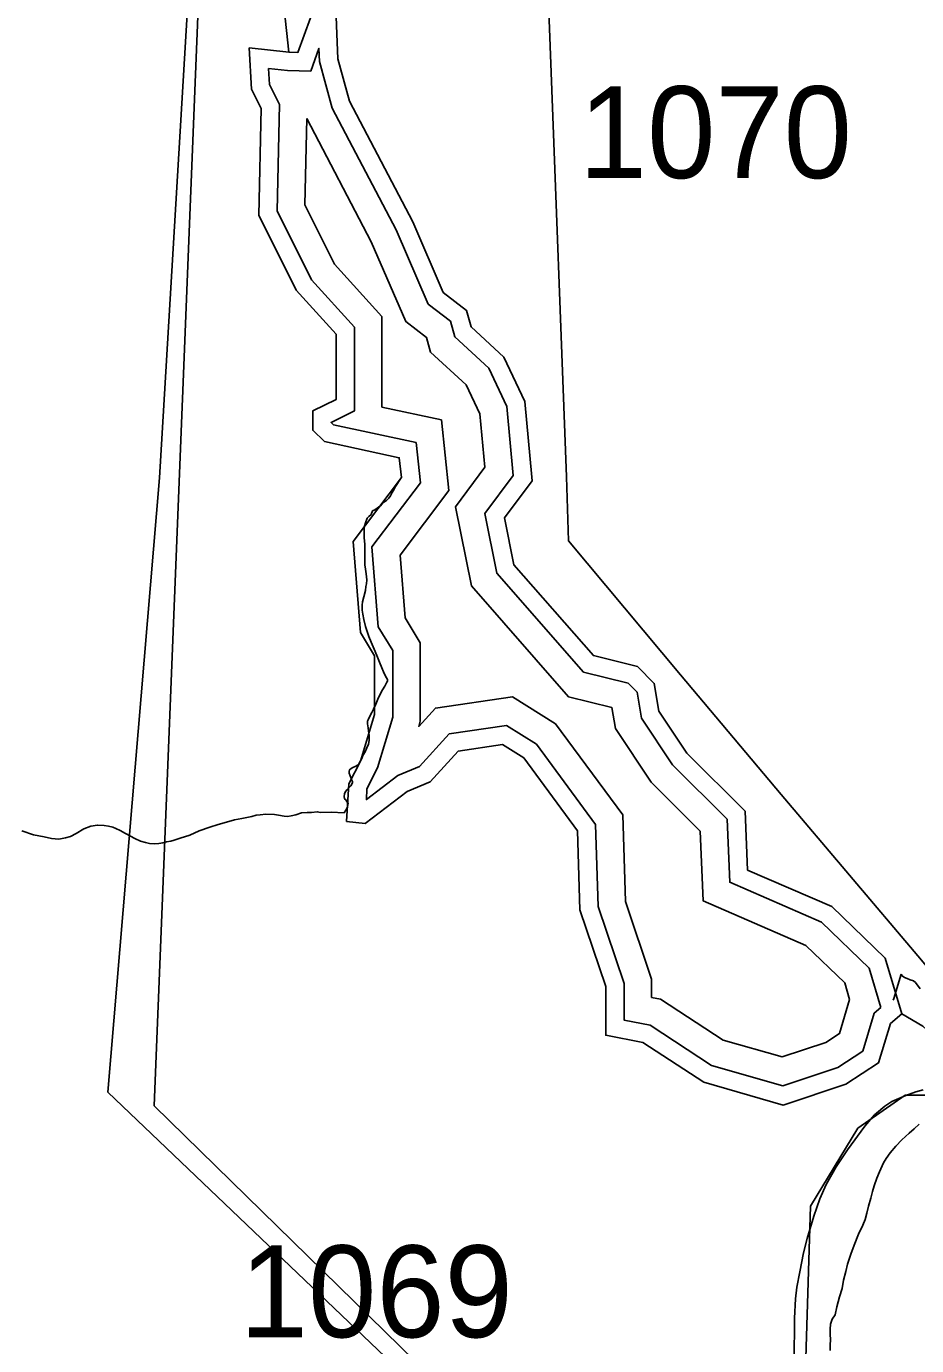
# Model space of a CAD drawing. Extents: x 2001466 to 2224147, y 644118 to 847247.
# Drawn here: x 2067310 to 2070492, y 770433 to 775145 of the extents above; entities that cross this region are included whole.
import ezdxf

# ---------------------------------------------------------------- set-up
doc = ezdxf.new("R2010")
doc.units = 0
for name, color, linetype in [('Exist Boundary Land Use Park State Division NC Parks and Recreation', 7, 'Continuous'), ('Exist Boundary Land Use Park State Division NC Parks and Recreation Label', 7, 'Continuous'), ('Exist Boundary Political City Limit New', 7, 'Continuous'), ('Exist Hydrographic Buffer Line', 7, 'Continuous'), ('Exist Hydrographic Creek Single Shore', 7, 'Continuous'), ('Exist Hydrographic Lake Shore', 7, 'Continuous'), ('Exist Hydrographic Misc Water Feature', 7, 'Continuous'), ('Exist Road Non-System Type 51', 7, 'Continuous'), ('Exist Road Secondary Structure Standard Bridge Number Label', 7, 'Continuous'), ('Exist Utilities Electrical Transmission Line', 7, 'Continuous'), ('Map Preparation Boundary City Limit Buffer Line', 7, 'Continuous')]:
    doc.layers.add(name, color=color, linetype=linetype)

msp = doc.modelspace()

# ---------------------------------------------------------------- linework, layer by layer
at = {"layer": 'Exist Boundary Land Use Park State Division NC Parks and Recreation'}
msp.add_lwpolyline([(2067432.6, 775703.8), (2067336.6, 775656.8), (2067390.1, 775522.4), (2067388.9, 775270.7), (2067888.7, 775250.4), (2067786.3, 773532.7), (2067601.6, 771339), (2069375.1, 769646.6), (2068593.3, 768486.5), (2068353, 768416.8)], dxfattribs=at)
at = {"layer": 'Exist Boundary Land Use Park State Division NC Parks and Recreation Label'}
msp.add_lwpolyline([(2071007.8, 771147), (2070624.7, 771327.6), (2070451.6, 771327.6), (2070282.1, 771209.6), (2070112.9, 770931.7), (2070066.6, 769420.2), (2069936.8, 768437.3), (2070187, 768242.6), (2069427, 767816), (2069789.4, 767519.5), (2069885.7, 767437.5), (2070346.5, 766965.8), (2070381.7, 766925.1), (2070616.6, 766484.4), (2070637.9, 766450), (2070931.4, 765803), (2070948.6, 765762.6), (2071664.5, 765288.1), (2072884.2, 764676.1), (2073507.1, 764483.2), (2073851.9, 764461), (2074385.7, 764524), (2074695.9, 764365.2), (2074947.7, 764271.3)], dxfattribs=at)
at = {"layer": 'Exist Boundary Political City Limit New'}
msp.add_lwpolyline([(2069931.6, 779371.1), (2069969.8, 776712.4), (2068187.6, 776786.4), (2068238.2, 776605.9), (2068286.6, 776441.8), (2068354.2, 776388.6), (2068392.9, 776292), (2068388.1, 776176.1), (2068310.8, 776060.2), (2068156.1, 775939.4), (2067945.9, 775762.9), (2067934.8, 775499.3), (2067921.4, 775150.1), (2067911.9, 774914.9), (2067766.9, 771289.9), (2069085.2, 770000), (2069478.1, 769615.5), (2068801.2, 768572.9), (2068472.6, 768418.4), (2068028.1, 768611.6), (2067139.1, 768688.9)], dxfattribs=at)
at = {"layer": 'Exist Hydrographic Buffer Line'}
msp.add_line((2068243.7, 774987.1), (2068176.1, 774994.7), dxfattribs=at)
for points in [[(2069050.3, 773541.5), (2069027.7, 773787.5), (2068963.1, 773924.4), (2068841.9, 774035.6), (2068825.7, 774092), (2068746.5, 774153.3), (2068631.7, 774418.1), (2068403.6, 774853.3), (2068357.6, 775019.2), (2068355.9, 775066.1), (2068326.8, 774985.4), (2068243.7, 774987.1)], [(2068176.1, 774994.7), (2068179.6, 774937.9), (2068214.9, 774865.8), (2068206.9, 774485.7), (2068329.6, 774239.7), (2068482.6, 774070.5), (2068482.6, 773771.5), (2068399.5, 773730.5), (2068399.5, 773730.4), (2068408, 773722.3), (2068703.1, 773658.3), (2068718.5, 773515.1)], [(2068312.3, 774815.5), (2068305.8, 774507.9), (2068411.6, 774295.7), (2068581, 774108.4), (2068581, 773785.5), (2068793.3, 773739.4), (2068820.6, 773486.8)], [(2068948.8, 773570.1), (2068931.3, 773761.2), (2068882.3, 773864.9), (2068754.9, 773981.8), (2068740, 774033.9), (2068666.3, 774090.9), (2068542.8, 774375.6), (2068312.3, 774815.5)], [(2070252.6, 771669.6), (2070235, 771728.4), (2070096.2, 771862.4), (2069728.5, 772022.3), (2069717.8, 772271), (2069543.4, 772445.1), (2069415.2, 772637.2), (2069402.3, 772712.4), (2069247.3, 772751), (2068900.6, 773146.5), (2068843.7, 773429.2), (2068948.8, 773570.1)], [(2070363.9, 771640.6), (2070322, 771781.3), (2070151.8, 771945.6), (2069824.2, 772088), (2069814.5, 772313.6), (2069619.9, 772507.8), (2069508.7, 772674.5), (2069492.8, 772766.8), (2069461, 772799.2), (2069301, 772839), (2068992, 773191.7), (2068948.9, 773405.5), (2069050.3, 773541.5)], [(2068718.5, 773515.1), (2068545.3, 773286), (2068568.1, 773001), (2068619.6, 772915.6), (2068619.6, 772677.7), (2068565.1, 772496.6), (2068527.6, 772422.4), (2068525.3, 772383.6), (2068637.9, 772469.9), (2068715.2, 772502.1), (2068821.3, 772618.1), (2069026.4, 772648), (2069133.3, 772581), (2069344.7, 772294.8), (2069354.1, 772001.6), (2069446.5, 771726.4), (2069446.5, 771595.9), (2069539.1, 771578), (2069758.6, 771434.1), (2070013.5, 771361.2), (2070210.1, 771426.3), (2070300, 771484.9), (2070340.6, 771620.6), (2070363.9, 771640.6)], [(2068820.6, 773486.8), (2068646.4, 773256.5), (2068664.3, 773032), (2068718, 772942.9), (2068718, 772663.2), (2068712.5, 772644.9), (2068772.3, 772710.4), (2069048, 772750.6), (2069201.3, 772654.5), (2069442.1, 772328.6), (2069452, 772019.2), (2069544.9, 771742.5), (2069544.9, 771677.1), (2069576.9, 771671), (2069800, 771524.6), (2070011.4, 771464.2), (2070167.1, 771515.7), (2070216, 771547.6), (2070252.6, 771669.6)]]:
    msp.add_lwpolyline(points, dxfattribs=at)
at = {"layer": 'Exist Hydrographic Creek Single Shore'}
for points in [[(2068248, 775052.6), (2068223, 775286.1), (2068256, 775426.5), (2068214, 775584.8), (2068171.9, 775635), (2068179.9, 775703.6)], [(2070985.1, 771243.6), (2070723, 771383.1), (2070513.8, 771574.3), (2070439, 771618.5)]]:
    msp.add_lwpolyline(points, dxfattribs=at)
at = {"layer": 'Exist Hydrographic Lake Shore'}
for p, q in [((2068248, 775052.6), (2068105.9, 775068.6)), ((2069117.8, 773522.3), (2069116.8, 773534.8)), ((2069117.8, 773522.3), (2069116.8, 773534.8))]:
    msp.add_line(p, q, dxfattribs=at)
for points in [[(2069116.8, 773534.8), (2069092, 773805), (2069016.9, 773964), (2068899.9, 774071.4), (2068882.8, 774130.8), (2068800, 774194.8), (2068690.9, 774446.4), (2068464.9, 774877.6), (2068422.9, 775029.4), (2068413.9, 775269.1), (2068347.9, 775237.6), (2068281, 775052), (2068248, 775052.6)], [(2068105.9, 775068.6), (2068114.9, 774920.8), (2068149, 774851.3), (2068141, 774470.8), (2068274.9, 774202.3), (2068417, 774045.2), (2068417, 773812.3), (2068333.9, 773771.3), (2068333.9, 773702.4), (2068375.9, 773662.1), (2068642.9, 773604.2), (2068650.5, 773533.9)], [(2068650.5, 773533.9), (2068477.9, 773305.7), (2068503.9, 772980.4), (2068553.9, 772897.3), (2068553.9, 772687.4), (2068503.9, 772521), (2068462.9, 772439.9), (2068454.9, 772305.6), (2068520.9, 772297.6), (2068671, 772412.6), (2068753.9, 772447), (2068853.9, 772556.5), (2069012, 772579.6), (2069087.9, 772532), (2069279.8, 772272.2), (2069288.8, 771989.9), (2069380.9, 771715.7), (2069380.9, 771541.8), (2069514, 771516), (2069730.9, 771373.8), (2070014.9, 771292.5), (2070238.8, 771366.7), (2070355.9, 771443.1), (2070398, 771583.3), (2070439, 771618.5)], [(2070439, 771618.5), (2070379.9, 771816.6), (2070188.8, 772001), (2069888, 772131.8), (2069879, 772341.9), (2069670.9, 772549.7), (2069571, 772699.4), (2069554, 772798.1), (2069494.9, 772858.4), (2069336.8, 772897.7), (2069052.8, 773221.8), (2069019, 773389.8), (2069117.8, 773522.3)], [(2070439, 771618.5), (2070379.9, 771816.6), (2070188.8, 772001), (2069888, 772131.8), (2069879, 772341.9), (2069670.9, 772549.7), (2069571, 772699.4), (2069554, 772798.1), (2069494.9, 772858.4), (2069336.8, 772897.7), (2069052.8, 773221.8), (2069019, 773389.8), (2069117.8, 773522.3)]]:
    msp.add_lwpolyline(points, dxfattribs=at)
at = {"layer": 'Exist Hydrographic Misc Water Feature'}
for points in [[(2068649.5, 773532.2), (2068629.6, 773501.9), (2068623.4, 773490.3), (2068617.5, 773480.2), (2068611.8, 773468.1), (2068605.6, 773460.1), (2068597.6, 773452), (2068583.5, 773442), (2068577.5, 773434), (2068555.8, 773417.8), (2068547.4, 773414.2), (2068542, 773402), (2068533.8, 773393.9), (2068527.9, 773388), (2068521.7, 773371.8), (2068517.8, 773355.8), (2068517.8, 773337.9), (2068517.8, 773318), (2068519.7, 773295.9), (2068519.9, 773271.9), (2068520.3, 773245.9), (2068520.1, 773222), (2068522.2, 773205.9), (2068524.2, 773190.1), (2068526.5, 773167.9), (2068526.3, 773154.1), (2068524, 773143.9), (2068522.2, 773130), (2068516.4, 773107.8), (2068512.1, 773090.1), (2068510.1, 773077.9), (2068510.5, 773059.9), (2068512.5, 773045.9), (2068516.4, 773026.2), (2068522.6, 773002.2), (2068528.5, 772984.2), (2068534.5, 772965.9), (2068542.5, 772946), (2068552.7, 772920.1), (2068562.5, 772898.3), (2068572.6, 772874.1), (2068580.8, 772854.2), (2068586.5, 772840.3), (2068592.7, 772826.4), (2068596.8, 772818.1), (2068600.9, 772812.2), (2068600.9, 772806.1), (2068598.8, 772802.3), (2068591, 772788.1), (2068582.6, 772776), (2068574.8, 772760.2), (2068566.9, 772742.3), (2068558.6, 772724.1), (2068551.1, 772706.2), (2068545.1, 772694.1), (2068535.1, 772676.1), (2068531.2, 772668.2), (2068529.1, 772664), (2068529.1, 772653.9), (2068531.2, 772640.2), (2068533.4, 772628.1), (2068535.3, 772614), (2068535.3, 772604.3), (2068535.3, 772594.1), (2068533.2, 772581.9), (2068527.3, 772568.2), (2068521.3, 772554), (2068513.1, 772540.3), (2068509.4, 772529.9), (2068501, 772516.1), (2068499.6, 772511.9), (2068495.5, 772508.1), (2068485.4, 772501.9), (2068477.2, 772498.2), (2068471.5, 772493.9), (2068465.4, 772489.9), (2068463.5, 772484.2), (2068463.7, 772478), (2068467.6, 772468.1), (2068469.7, 772462.1), (2068471.5, 772456.1), (2068473.3, 772452.2), (2068475.2, 772447.9), (2068475.4, 772444.2), (2068473.6, 772438), (2068469.7, 772432.1), (2068463.5, 772426.1), (2068455.5, 772418), (2068449.4, 772410), (2068447.5, 772403.8), (2068445.5, 772394), (2068447.5, 772385.9), (2068451.6, 772382.1), (2068455.7, 772376.2), (2068459.8, 772369.9), (2068459.6, 772364.2), (2068457.8, 772358), (2068451.4, 772346), (2068445.5, 772336)], [(2067859.6, 772245.1), (2067893.9, 772256.9), (2067927.7, 772271.3), (2067965.8, 772285.4), (2067996, 772295), (2068033.7, 772305.1), (2068053.8, 772311.3), (2068080.1, 772315.5), (2068097.7, 772319.3), (2068115.7, 772323.4), (2068131.7, 772327.5), (2068145.7, 772329.5), (2068165.6, 772331.3), (2068197.6, 772329.7), (2068211.7, 772327.6), (2068231.8, 772323.7), (2068243.7, 772323.5), (2068256, 772325.8), (2068273.6, 772329.5), (2068293.7, 772335.8), (2068313.6, 772337.7), (2068329.4, 772337.7), (2068349.7, 772339.9), (2068361.8, 772337.7), (2068399.5, 772338.1), (2068445.5, 772336)], [(2067294.3, 772272), (2067336.1, 772257.9), (2067373.9, 772250.1), (2067400.1, 772244.1), (2067426.1, 772242.2), (2067450.1, 772246.3), (2067468.2, 772252.1), (2067487.7, 772262.1), (2067516, 772278.5), (2067540, 772288.2), (2067564.1, 772292.3), (2067587.9, 772290.3), (2067603.7, 772288.3), (2067619.7, 772284.7), (2067630.2, 772280.7), (2067645.8, 772272.6), (2067664, 772262.5), (2067682.1, 772252.5), (2067697.6, 772244.9), (2067718.1, 772234.9), (2067736.2, 772230.5), (2067749.9, 772226.8), (2067768, 772224.9), (2067784, 772226.9), (2067798.3, 772228.8), (2067811.6, 772232.9), (2067826, 772234.8), (2067837.9, 772239), (2067859.6, 772245.1)], [(2070408.6, 771667.5), (2070410.1, 771672.6), (2070436.3, 771759.9)], [(2070436.3, 771759.9), (2070440.4, 771753.6), (2070448.4, 771747.9), (2070458.3, 771744), (2070468.7, 771740), (2070480.4, 771735.8), (2070488.2, 771729.7), (2070504.6, 771707.8)], [(2070182.9, 770415.3), (2070183.1, 770433.6), (2070184.5, 770455.7), (2070182.9, 770471.4), (2070182.9, 770491.6), (2070184.7, 770509.6), (2070190.5, 770527.4), (2070200.9, 770543.6), (2070206.4, 770571.6), (2070216.7, 770607.4), (2070226.3, 770637.6), (2070230.4, 770667.4), (2070238.4, 770697.4), (2070244.6, 770723.7), (2070256.5, 770759.6), (2070268.2, 770791.5), (2070284.2, 770831.6), (2070300.2, 770863.7), (2070308.2, 770883.6), (2070313.9, 770905.8), (2070320, 770931.7), (2070328, 770959.7), (2070333.8, 770983.6), (2070339.7, 771003.8), (2070349.8, 771031.8), (2070359.4, 771053.9), (2070373.8, 771085.8), (2070383.6, 771101.7), (2070397.6, 771121.9), (2070417.2, 771145.7), (2070439.2, 771168), (2070465.4, 771192), (2070483.3, 771208), (2070501.3, 771223.9)]]:
    msp.add_lwpolyline(points, dxfattribs=at)
at = {"layer": 'Exist Road Non-System Type 51'}
msp.add_lwpolyline([(2070515.9, 771347.3), (2070489.7, 771339.9), (2070453.4, 771326.6), (2070403, 771305.6), (2070378.7, 771288.1), (2070342, 771256.9), (2070307.2, 771217.6), (2070245.5, 771132.9), (2070204.2, 771071.7), (2070168.9, 771008.4), (2070145.9, 770956.9), (2070124.6, 770895.3), (2070101, 770815.8), (2070087.9, 770764.1), (2070074.5, 770696.3), (2070063.4, 770642.5), (2070058.6, 770600.6), (2070055.1, 770530.7), (2070054, 770376.7)], dxfattribs=at)
at = {"layer": 'Exist Utilities Electrical Transmission Line'}
msp.add_lwpolyline([(2069123.5, 776613.1), (2069240.5, 773536.5), (2069247.9, 773307.3), (2069648.2, 772829.1), (2070007.4, 772401.8), (2070495.7, 771825.8), (2070985.1, 771243.6)], dxfattribs=at)
at = {"layer": 'Map Preparation Boundary City Limit Buffer Line'}
msp.add_lwpolyline([(2069931.6, 779371.1), (2069969.8, 776712.4), (2068187.6, 776786.4), (2068238.2, 776605.9), (2068286.6, 776441.8), (2068354.2, 776388.6), (2068392.9, 776292), (2068388.1, 776176.1), (2068310.8, 776060.2), (2068156.1, 775939.4), (2067945.9, 775762.9), (2067934.8, 775499.3), (2067921.4, 775150.1), (2067911.9, 774914.9), (2067766.9, 771289.9), (2069085.2, 770000), (2069478.1, 769615.5), (2068801.2, 768572.9), (2068472.6, 768418.4), (2068028.1, 768611.6), (2067139.1, 768688.9)], dxfattribs=at)

# ---------------------------------------------------------------- texts
at = {"layer": 'Exist Road Secondary Structure Standard Bridge Number Label'}
for s, p in [('1070', (2069284.9, 774603.1)), ('1069', (2068073, 770463))]:
    msp.add_text(s, height=328.08, dxfattribs=at).set_placement(p)

doc.saveas('drawing.dxf')
